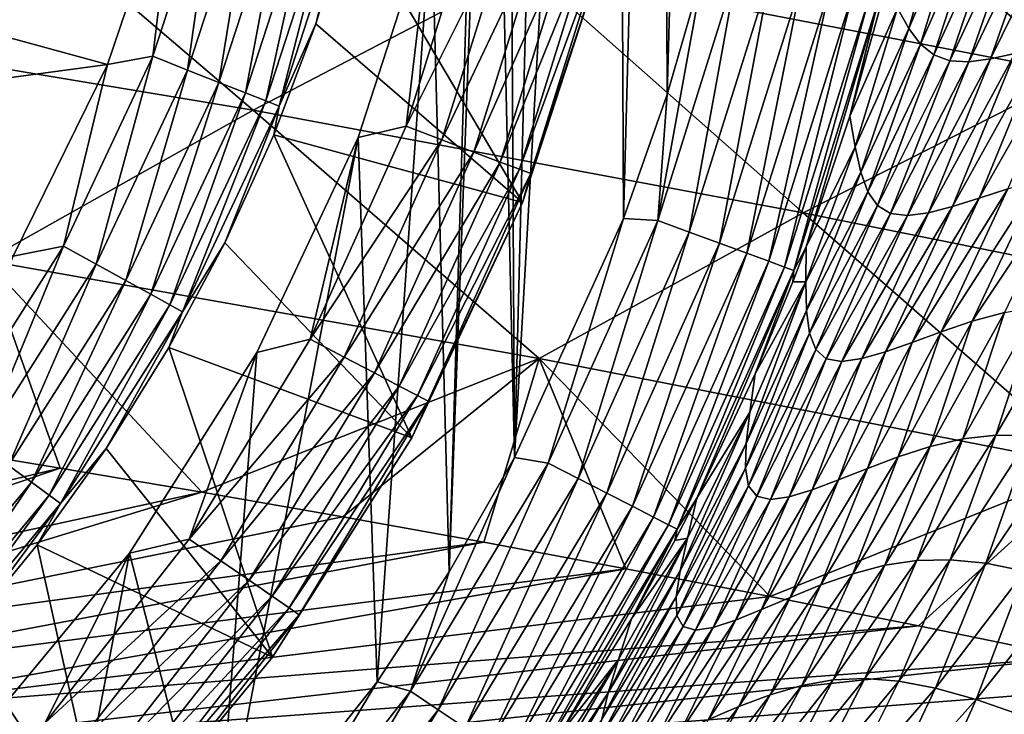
# Model space of a CAD drawing. Header units: metres. Extents: x -92 to 264, y -100 to 50.
# Tile 567 of 721: x 207.87 to 213.32, y 11.45 to 15.3. Entities that reach past the tile are written whole.
import ezdxf

# ---------------------------------------------------------------- set-up
doc = ezdxf.new("R2010")
doc.units = ezdxf.units.M
doc.layers.add('solid_21062050_01', color=7, linetype='CONTINUOUS')

msp = doc.modelspace()

# ---------------------------------------------------------------- linework, layer by layer
at = {"layer": 'solid_21062050_01'}
for points in [[(210.543777, 24.159485), (210.606354, 12.872157), (210.477493, 18.5)], [(210.876465, 23.493196), (210.606354, 12.872157), (210.543777, 24.159485)], [(211.170212, 22.806002), (210.606354, 12.872157), (210.876465, 23.493196)], [(211.170212, 22.806002), (211.211075, 14.195065), (210.606354, 12.872157)], [(211.422836, 22.102753), (211.211075, 14.195065), (211.170212, 22.806002)], [(211.422836, 22.102753), (211.452682, 14.881063), (211.211075, 14.195065)], [(211.632751, 21.388247), (211.452682, 14.881063), (211.422836, 22.102753)], [(211.632751, 21.388247), (211.653748, 15.58381), (211.452682, 14.881063)], [(210.244949, 12.238912), (210.394958, 17.187437), (210.477493, 18.5)], [(210.244949, 12.238912), (210.477493, 18.5), (210.606354, 12.872157)], [(210.244949, 12.238912), (210.148483, 15.89499), (210.394958, 17.187437)], [(212.19841, 16.319326, 155.65538), (210.671097, 15.583271, 159.223282), (213.718018, 14.995689, 160.489563)], [(215.261887, 15.714342, 156.864914), (212.19841, 16.319326, 155.65538), (213.718018, 14.995689, 160.489563)], [(208.965637, 16.198015, -35.976471), (208.60643, 15.092474, -35.976471), (208.735184, 16.169241, -36)], [(208.798599, 15.016385, -35.906437), (208.60643, 15.092474, -35.976471), (208.965637, 16.198015, -35.976471)], [(209.165833, 16.146612, -35.906437), (208.798599, 15.016385, -35.906437), (208.965637, 16.198015, -35.976471)], [(208.735184, 16.169241, -36), (208.355453, 15.047151, -36), (206.367325, 15.591897, -36)], [(208.60643, 15.092474, -35.976471), (208.355453, 15.047151, -36), (208.735184, 16.169241, -36)], [(208.972076, 14.947702, -35.793232), (208.798599, 15.016385, -35.906437), (209.165833, 16.146612, -35.906437)], [(209.346558, 16.100212, -35.793232), (208.972076, 14.947702, -35.793232), (209.165833, 16.146612, -35.906437)], [(207.610443, 16.119503, 157.937439), (206.104294, 15.304032, 161.42012), (209.161499, 14.794347, 162.735077)], [(210.671097, 15.583271, 159.223282), (207.610443, 16.119503, 157.937439), (209.161499, 14.794347, 162.735077)], [(209.118591, 14.889694, -35.64225), (208.972076, 14.947702, -35.793232), (209.346558, 16.100212, -35.793232)], [(209.499176, 16.061026, -35.64225), (209.118591, 14.889694, -35.64225), (209.346558, 16.100212, -35.793232)], [(209.231155, 14.845125, -35.460682), (209.118591, 14.889694, -35.64225), (209.499176, 16.061026, -35.64225)], [(209.61644, 16.030916, -35.460682), (209.231155, 14.845125, -35.460682), (209.499176, 16.061026, -35.64225)], [(209.304428, 14.816117, -35.257172), (209.231155, 14.845125, -35.460682), (209.61644, 16.030916, -35.460682)], [(209.692764, 16.01132, -35.257172), (209.304428, 14.816117, -35.257172), (209.61644, 16.030916, -35.460682)], [(212.788651, 15.246524, 15.148671), (212.726746, 15.358922, 8.227093), (213.018875, 16.068888, 15.153789)], [(212.788651, 15.246524, 15.148671), (213.018875, 16.068888, 15.153789), (213.113129, 16.010935, 21.777294)], [(209.692764, 16.01132, -35.257172), (209.507111, 15.27277, -35.04163), (209.304428, 14.816117, -35.257172)], [(209.692764, 16.01132, -35.257172), (209.69783, 15.901474, -35.04163), (209.507111, 15.27277, -35.04163)], [(212.853973, 15.160049, 21.766205), (212.788651, 15.246524, 15.148671), (213.113129, 16.010935, 21.777294)], [(212.853973, 15.160049, 21.766205), (213.113129, 16.010935, 21.777294), (213.21048, 15.972791, 28.094143)], [(212.927994, 15.100047, 28.077518), (212.853973, 15.160049, 21.766205), (213.21048, 15.972791, 28.094143)], [(212.927994, 15.100047, 28.077518), (213.21048, 15.972791, 28.094143), (213.315399, 15.955196, 34.087803)], [(213.120209, 15.062258, 39.738544), (213.431046, 15.957273, 39.754917), (213.557388, 15.974301, 45.1236)], [(213.240524, 15.078051, 45.112545), (213.120209, 15.062258, 39.738544), (213.557388, 15.974301, 45.1236)], [(213.240524, 15.078051, 45.112545), (213.557388, 15.974301, 45.1236), (213.693985, 16.001017, 50.226463)], [(213.375, 15.108819, 50.221142), (213.240524, 15.078051, 45.112545), (213.693985, 16.001017, 50.226463)], [(210.006989, 14.704853, -0.030477), (210.391479, 15.938732, -0.030477), (210.148483, 15.89499)], [(210.597839, 15.887866, -0.110815), (210.391479, 15.938732, -0.030477), (210.006989, 14.704853, -0.030477)], [(213.015686, 15.067722, 34.068932), (212.927994, 15.100047, 28.077518), (213.315399, 15.955196, 34.087803)], [(213.015686, 15.067722, 34.068932), (213.315399, 15.955196, 34.087803), (213.431046, 15.957273, 39.754917)], [(213.120209, 15.062258, 39.738544), (213.015686, 15.067722, 34.068932), (213.431046, 15.957273, 39.754917)], [(210.652069, 14.282545, -1.041631), (209.507111, 15.27277, -35.04163), (209.69783, 15.901474, -35.04163)], [(211.096664, 15.65086, -1.041631), (210.652069, 14.282545, -1.041631), (209.69783, 15.901474, -35.04163)], [(210.006989, 14.704853, -0.030477), (210.148483, 15.89499), (209.741959, 14.643563)], [(209.846939, 11.629443), (209.741959, 14.643563), (210.148483, 15.89499)], [(209.846939, 11.629443), (210.148483, 15.89499), (210.244949, 12.238912)], [(210.597839, 15.887866, -0.110815), (210.006989, 14.704853, -0.030477), (210.205719, 14.629483, -0.110815)], [(210.597839, 15.887866, -0.110815), (210.205719, 14.629483, -0.110815), (210.781281, 15.842654, -0.237061)], [(210.205719, 14.629483, -0.110815), (210.382355, 14.56249, -0.237061), (210.781281, 15.842654, -0.237061)], [(210.781281, 15.842654, -0.237061), (210.382355, 14.56249, -0.237061), (210.932297, 15.805429, -0.402698)], [(210.382355, 14.56249, -0.237061), (210.527802, 14.507333, -0.402698), (210.932297, 15.805429, -0.402698)], [(210.932297, 15.805429, -0.402698), (210.527802, 14.507333, -0.402698), (211.043121, 15.778114, -0.599173)], [(210.527802, 14.507333, -0.402698), (210.634521, 14.466859, -0.599173), (211.043121, 15.778114, -0.599173)], [(211.043121, 15.778114, -0.599173), (210.634521, 14.466859, -0.599173), (211.108017, 15.762119, -0.816342)], [(210.634521, 14.466859, -0.599173), (210.697006, 14.443158, -0.816342), (211.108017, 15.762119, -0.816342)], [(211.108017, 15.762119, -0.816342), (210.697006, 14.443158, -0.816342), (211.096664, 15.65086, -1.041631)], [(210.697006, 14.443158, -0.816342), (210.652069, 14.282545, -1.041631), (211.096664, 15.65086, -1.041631)], [(208.355453, 15.047151, -36), (205.888702, 14.715454, -36), (206.367325, 15.591897, -36)], [(210.671097, 15.583271, 159.223282), (209.161499, 14.794347, 162.735077), (212.204803, 14.22654, 164.027771)], [(213.718018, 14.995689, 160.489563), (210.671097, 15.583271, 159.223282), (212.204803, 14.22654, 164.027771)], [(211.399841, 14.183939, 0.016375), (211.84108, 15.589644, 0.016375), (211.574081, 14.119824, 0.069336)], [(211.653748, 15.58381), (211.84108, 15.589644, 0.016375), (211.399841, 14.183939, 0.016375)], [(211.452682, 14.881063), (211.653748, 15.58381), (211.399841, 14.183939, 0.016375)], [(211.84108, 15.589644, 0.016375), (212.021744, 15.546876, 0.069336), (211.574081, 14.119824, 0.069336)], [(211.574081, 14.119824, 0.069336), (212.021744, 15.546876, 0.069336), (211.741852, 14.058127, 0.161324)], [(212.021744, 15.546876, 0.069336), (212.195709, 15.505737, 0.161324), (211.741852, 14.058127, 0.161324)], [(211.741852, 14.058127, 0.161324), (212.195709, 15.505737, 0.161324), (211.891785, 14.002872, 0.29021)], [(212.195709, 15.505737, 0.161324), (212.351181, 15.468842, 0.29021), (211.891785, 14.002872, 0.29021)], [(211.891785, 14.002872, 0.29021), (212.351181, 15.468842, 0.29021), (212.013809, 13.9577, 0.449018)], [(212.351181, 15.468842, 0.29021), (212.477737, 15.438595, 0.449018), (212.013809, 13.9577, 0.449018)], [(212.013809, 13.9577, 0.449018), (212.477737, 15.438595, 0.449018), (212.101334, 13.925229, 0.627105)], [(212.477737, 15.438595, 0.449018), (212.568512, 15.416824, 0.627105), (212.101334, 13.925229, 0.627105)], [(212.101334, 13.925229, 0.627105), (212.568512, 15.416824, 0.627105), (212.152359, 13.906413, 0.812403)], [(212.568512, 15.416824, 0.627105), (212.621414, 15.404255, 0.812403), (212.152359, 13.906413, 0.812403)], [(212.152359, 13.906413, 0.812403), (212.621414, 15.404255, 0.812403), (212.220718, 14.038717, 0.990441)], [(212.621414, 15.404255, 0.812403), (212.462234, 14.760262, 0.988789), (212.220718, 14.038717, 0.990441)], [(212.621414, 15.404255, 0.812403), (212.625702, 15.348764, 0.986917), (212.462234, 14.760262, 0.988789)], [(212.462234, 14.760262, 0.988789), (212.625702, 15.348764, 0.986917), (212.726746, 15.358922, 8.227093)], [(212.491867, 14.591125, 8.225755), (212.462234, 14.760262, 0.988789), (212.726746, 15.358922, 8.227093)], [(212.491867, 14.591125, 8.225755), (212.726746, 15.358922, 8.227093), (212.788651, 15.246524, 15.148671)], [(209.161499, 14.794347, 162.735077), (206.104294, 15.304032, 161.42012), (207.681686, 13.96294, 166.156967)], [(210.652069, 14.282545, -1.041631), (209.275681, 14.657885, -35.04163), (209.507111, 15.27277, -35.04163)], [(209.304428, 14.816117, -35.257172), (209.507111, 15.27277, -35.04163), (209.275681, 14.657885, -35.04163)], [(212.523087, 14.451516, 15.142877), (212.491867, 14.591125, 8.225755), (212.788651, 15.246524, 15.148671)], [(212.523087, 14.451516, 15.142877), (212.788651, 15.246524, 15.148671), (212.853973, 15.160049, 21.766205)], [(212.562378, 14.342792, 21.754702), (212.523087, 14.451516, 15.142877), (212.853973, 15.160049, 21.766205)], [(212.562378, 14.342792, 21.754702), (212.853973, 15.160049, 21.766205), (212.927994, 15.100047, 28.077518)], [(213.029785, 14.261078, 50.216431), (213.375, 15.108819, 50.221142), (213.522003, 15.148277, 55.094471)], [(213.177277, 14.307527, 55.093609), (213.029785, 14.261078, 50.216431), (213.522003, 15.148277, 55.094471)], [(213.177277, 14.307527, 55.093609), (213.522003, 15.148277, 55.094471), (213.680176, 15.190079, 59.756496)], [(213.337189, 14.358849, 59.755596), (213.177277, 14.307527, 55.093609), (213.680176, 15.190079, 59.756496)], [(208.60643, 15.092474, -35.976471), (208.111496, 14.040671, -35.976471), (208.355453, 15.047151, -36)], [(208.292618, 13.941097, -35.906437), (208.111496, 14.040671, -35.976471), (208.60643, 15.092474, -35.976471)], [(208.798599, 15.016385, -35.906437), (208.292618, 13.941097, -35.906437), (208.60643, 15.092474, -35.976471)], [(212.615433, 14.265881, 28.060671), (212.562378, 14.342792, 21.754702), (212.927994, 15.100047, 28.077518)], [(212.615433, 14.265881, 28.060671), (212.927994, 15.100047, 28.077518), (213.015686, 15.067722, 34.068932)], [(212.897202, 14.226654, 45.101913), (213.240524, 15.078051, 45.112545), (213.375, 15.108819, 50.221142)], [(213.029785, 14.261078, 50.216431), (212.897202, 14.226654, 45.101913), (213.375, 15.108819, 50.221142)], [(208.355453, 15.047151, -36), (207.833191, 13.985897, -36), (205.888702, 14.715454, -36)], [(208.111496, 14.040671, -35.976471), (207.833191, 13.985897, -36), (208.355453, 15.047151, -36)], [(212.687668, 14.222338, 34.05003), (212.615433, 14.265881, 28.060671), (213.015686, 15.067722, 34.068932)], [(212.687668, 14.222338, 34.05003), (213.015686, 15.067722, 34.068932), (213.120209, 15.062258, 39.738544)], [(212.782257, 14.21137, 39.722366), (212.687668, 14.222338, 34.05003), (213.120209, 15.062258, 39.738544)], [(212.782257, 14.21137, 39.722366), (213.120209, 15.062258, 39.738544), (213.240524, 15.078051, 45.112545)], [(212.897202, 14.226654, 45.101913), (212.782257, 14.21137, 39.722366), (213.240524, 15.078051, 45.112545)], [(208.456116, 13.851213, -35.793232), (208.292618, 13.941097, -35.906437), (208.798599, 15.016385, -35.906437)], [(208.972076, 14.947702, -35.793232), (208.456116, 13.851213, -35.793232), (208.798599, 15.016385, -35.906437)], [(213.718018, 14.995689, 160.489563), (212.204803, 14.22654, 164.027771), (215.261551, 13.61033, 165.240021)], [(208.594193, 13.7753, -35.64225), (208.456116, 13.851213, -35.793232), (208.972076, 14.947702, -35.793232)], [(209.118591, 14.889694, -35.64225), (208.594193, 13.7753, -35.64225), (208.972076, 14.947702, -35.793232)], [(208.700287, 13.716973, -35.460682), (208.594193, 13.7753, -35.64225), (209.118591, 14.889694, -35.64225)], [(209.231155, 14.845125, -35.460682), (208.700287, 13.716973, -35.460682), (209.118591, 14.889694, -35.64225)], [(211.211075, 14.195065), (211.452682, 14.881063), (211.399841, 14.183939, 0.016375)], [(208.769348, 13.679011, -35.257172), (208.700287, 13.716973, -35.460682), (209.231155, 14.845125, -35.460682)], [(209.304428, 14.816117, -35.257172), (208.769348, 13.679011, -35.257172), (209.231155, 14.845125, -35.460682)], [(209.161499, 14.794347, 162.735077), (207.681686, 13.96294, 166.156967), (210.743164, 13.419497, 167.423981)], [(209.304428, 14.816117, -35.257172), (209.004547, 14.059452, -35.04163), (208.769348, 13.679011, -35.257172)], [(209.304428, 14.816117, -35.257172), (209.275681, 14.657885, -35.04163), (209.004547, 14.059452, -35.04163)], [(212.204803, 14.22654, 164.027771), (209.161499, 14.794347, 162.735077), (210.743164, 13.419497, 167.423981)], [(212.220718, 14.038717, 0.990441), (212.462234, 14.760262, 0.988789), (212.491867, 14.591125, 8.225755)], [(210.03949, 12.980742, -1.041631), (209.004547, 14.059452, -35.04163), (209.275681, 14.657885, -35.04163)], [(210.652069, 14.282545, -1.041631), (210.03949, 12.980742, -1.041631), (209.275681, 14.657885, -35.04163)], [(209.476563, 13.526316, -0.030477), (210.006989, 14.704853, -0.030477), (209.741959, 14.643563)], [(210.205719, 14.629483, -0.110815), (210.006989, 14.704853, -0.030477), (209.476563, 13.526316, -0.030477)], [(208.951569, 10.495587), (209.181717, 13.452825), (209.741959, 14.643563)], [(208.951569, 10.495587), (209.741959, 14.643563), (209.846939, 11.629443)], [(209.476563, 13.526316, -0.030477), (209.741959, 14.643563), (209.181717, 13.452825)], [(210.205719, 14.629483, -0.110815), (209.476563, 13.526316, -0.030477), (209.664764, 13.42754, -0.110815)], [(210.205719, 14.629483, -0.110815), (209.664764, 13.42754, -0.110815), (210.382355, 14.56249, -0.237061)], [(209.664764, 13.42754, -0.110815), (209.832047, 13.339744, -0.237061), (210.382355, 14.56249, -0.237061)], [(210.382355, 14.56249, -0.237061), (209.832047, 13.339744, -0.237061), (210.527802, 14.507333, -0.402698)], [(212.21907, 13.844849, 8.224429), (212.491867, 14.591125, 8.225755), (212.523087, 14.451516, 15.142877)], [(212.21907, 13.844849, 8.224429), (212.220718, 14.038717, 0.990441), (212.491867, 14.591125, 8.225755)], [(209.832047, 13.339744, -0.237061), (209.969772, 13.267458, -0.402698), (210.527802, 14.507333, -0.402698)], [(210.527802, 14.507333, -0.402698), (209.969772, 13.267458, -0.402698), (210.634521, 14.466859, -0.599173)], [(209.969772, 13.267458, -0.402698), (210.070847, 13.214416, -0.599173), (210.634521, 14.466859, -0.599173)], [(210.634521, 14.466859, -0.599173), (210.070847, 13.214416, -0.599173), (210.697006, 14.443158, -0.816342)], [(210.070847, 13.214416, -0.599173), (210.13002, 13.183355, -0.816342), (210.697006, 14.443158, -0.816342)], [(210.697006, 14.443158, -0.816342), (210.13002, 13.183355, -0.816342), (210.652069, 14.282545, -1.041631)], [(212.223007, 13.684838, 15.137389), (212.21907, 13.844849, 8.224429), (212.523087, 14.451516, 15.142877)], [(212.223007, 13.684838, 15.137389), (212.523087, 14.451516, 15.142877), (212.562378, 14.342792, 21.754702)], [(213.139633, 13.625934, 64.210388), (213.507538, 14.40782, 64.214874), (213.686325, 14.44721, 68.482948)], [(213.318771, 13.674903, 68.468513), (213.139633, 13.625934, 64.210388), (213.686325, 14.44721, 68.482948)], [(212.967941, 13.568083, 59.755829), (213.337189, 14.358849, 59.755596), (213.507538, 14.40782, 64.214874)], [(213.139633, 13.625934, 64.210388), (212.967941, 13.568083, 59.755829), (213.507538, 14.40782, 64.214874)], [(212.239197, 13.559571, 21.743708), (212.223007, 13.684838, 15.137389), (212.562378, 14.342792, 21.754702)], [(212.239197, 13.559571, 21.743708), (212.562378, 14.342792, 21.754702), (212.615433, 14.265881, 28.060671)], [(212.806702, 13.509165, 55.09391), (213.177277, 14.307527, 55.093609), (213.337189, 14.358849, 59.755596)], [(212.967941, 13.568083, 59.755829), (212.806702, 13.509165, 55.09391), (213.337189, 14.358849, 59.755596)], [(210.13002, 13.183355, -0.816342), (210.03949, 12.980742, -1.041631), (210.652069, 14.282545, -1.041631)], [(212.658936, 13.456992, 50.212841), (213.029785, 14.261078, 50.216431), (213.177277, 14.307527, 55.093609)], [(212.806702, 13.509165, 55.09391), (212.658936, 13.456992, 50.212841), (213.177277, 14.307527, 55.093609)], [(212.204803, 14.22654, 164.027771), (210.743164, 13.419497, 167.423981), (213.811996, 12.819479, 168.622147)], [(215.261551, 13.61033, 165.240021), (212.204803, 14.22654, 164.027771), (213.811996, 12.819479, 168.622147)], [(212.273682, 13.470243, 28.044466), (212.239197, 13.559571, 21.743708), (212.615433, 14.265881, 28.060671)], [(212.273682, 13.470243, 28.044466), (212.615433, 14.265881, 28.060671), (212.687668, 14.222338, 34.05003)], [(212.33223, 13.418644, 34.031891), (212.273682, 13.470243, 28.044466), (212.687668, 14.222338, 34.05003)], [(212.33223, 13.418644, 34.031891), (212.687668, 14.222338, 34.05003), (212.782257, 14.21137, 39.722366)], [(212.417999, 13.403973, 39.707081), (212.782257, 14.21137, 39.722366), (212.897202, 14.226654, 45.101913)], [(212.528137, 13.419342, 45.092304), (212.417999, 13.403973, 39.707081), (212.897202, 14.226654, 45.101913)], [(212.528137, 13.419342, 45.092304), (212.897202, 14.226654, 45.101913), (213.029785, 14.261078, 50.216431)], [(212.658936, 13.456992, 50.212841), (212.528137, 13.419342, 45.092304), (213.029785, 14.261078, 50.216431)], [(210.606354, 12.872157), (211.211075, 14.195065), (210.793686, 12.840904, 0.016375)], [(211.211075, 14.195065), (211.399841, 14.183939, 0.016375), (210.793686, 12.840904, 0.016375)], [(210.793686, 12.840904, 0.016375), (211.399841, 14.183939, 0.016375), (210.958893, 12.756235, 0.069336)], [(211.399841, 14.183939, 0.016375), (211.574081, 14.119824, 0.069336), (210.958893, 12.756235, 0.069336)], [(212.417999, 13.403973, 39.707081), (212.33223, 13.418644, 34.031891), (212.782257, 14.21137, 39.722366)], [(210.958893, 12.756235, 0.069336), (211.574081, 14.119824, 0.069336), (211.117996, 12.674741, 0.161324)], [(211.574081, 14.119824, 0.069336), (211.741852, 14.058127, 0.161324), (211.117996, 12.674741, 0.161324)], [(210.03949, 12.980742, -1.041631), (208.694839, 13.480034, -35.04163), (209.004547, 14.059452, -35.04163)], [(208.769348, 13.679011, -35.257172), (209.004547, 14.059452, -35.04163), (208.694839, 13.480034, -35.04163)], [(211.117996, 12.674741, 0.161324), (211.741852, 14.058127, 0.161324), (211.260162, 12.601804, 0.29021)], [(211.741852, 14.058127, 0.161324), (211.891785, 14.002872, 0.29021), (211.260162, 12.601804, 0.29021)], [(208.111496, 14.040671, -35.976471), (207.488632, 13.059196, -35.976471), (207.833191, 13.985897, -36)], [(207.655838, 12.937705, -35.906437), (207.488632, 13.059196, -35.976471), (208.111496, 14.040671, -35.976471)], [(208.292618, 13.941097, -35.906437), (207.655838, 12.937705, -35.906437), (208.111496, 14.040671, -35.976471)], [(211.260162, 12.601804, 0.29021), (211.891785, 14.002872, 0.29021), (211.375839, 12.542263, 0.449018)], [(211.891785, 14.002872, 0.29021), (212.013809, 13.9577, 0.449018), (211.375839, 12.542263, 0.449018)], [(212.147202, 13.843417, 0.990784), (212.220718, 14.038717, 0.990441), (212.21907, 13.844849, 8.224429)], [(212.152359, 13.906413, 0.812403), (212.220718, 14.038717, 0.990441), (212.147202, 13.843417, 0.990784)], [(207.681686, 13.96294, 166.156967), (207.30011, 12.943701, 169.816513), (208.093521, 12.813514, 170.115112)], [(207.681686, 13.96294, 166.156967), (208.093521, 12.813514, 170.115112), (208.877869, 12.680354, 170.408691)], [(210.743164, 13.419497, 167.423981), (207.681686, 13.96294, 166.156967), (208.877869, 12.680354, 170.408691)], [(211.375839, 12.542263, 0.449018), (212.013809, 13.9577, 0.449018), (211.458817, 12.499489, 0.627105)], [(212.013809, 13.9577, 0.449018), (212.101334, 13.925229, 0.627105), (211.458817, 12.499489, 0.627105)], [(207.806778, 12.828038, -35.793232), (207.655838, 12.937705, -35.906437), (208.292618, 13.941097, -35.906437)], [(208.456116, 13.851213, -35.793232), (207.806778, 12.828038, -35.793232), (208.292618, 13.941097, -35.906437)], [(211.458817, 12.499489, 0.627105), (212.101334, 13.925229, 0.627105), (211.507187, 12.474659, 0.812403)], [(212.101334, 13.925229, 0.627105), (212.152359, 13.906413, 0.812403), (211.507187, 12.474659, 0.812403)], [(211.507187, 12.474659, 0.812403), (212.152359, 13.906413, 0.812403), (211.615417, 12.646151, 0.992056)], [(212.152359, 13.906413, 0.812403), (211.938461, 13.334235, 0.991482), (211.615417, 12.646151, 0.992056)], [(212.152359, 13.906413, 0.812403), (212.147202, 13.843417, 0.990784), (211.938461, 13.334235, 0.991482)], [(207.934265, 12.735417, -35.64225), (207.806778, 12.828038, -35.793232), (208.456116, 13.851213, -35.793232)], [(208.594193, 13.7753, -35.64225), (207.934265, 12.735417, -35.64225), (208.456116, 13.851213, -35.793232)], [(211.889435, 12.949986, 15.023321), (212.21907, 13.844849, 8.224429), (212.223007, 13.684838, 15.137389)], [(211.889435, 12.949986, 15.023321), (211.909302, 13.123304, 8.16588), (212.21907, 13.844849, 8.224429)], [(211.909302, 13.123304, 8.16588), (211.938461, 13.334235, 0.991482), (212.21907, 13.844849, 8.224429)], [(211.938461, 13.334235, 0.991482), (212.147202, 13.843417, 0.990784), (212.21907, 13.844849, 8.224429)], [(208.032211, 12.664253, -35.460682), (207.934265, 12.735417, -35.64225), (208.594193, 13.7753, -35.64225)], [(208.700287, 13.716973, -35.460682), (208.032211, 12.664253, -35.460682), (208.594193, 13.7753, -35.64225)], [(208.095963, 12.617936, -35.257172), (208.032211, 12.664253, -35.460682), (208.700287, 13.716973, -35.460682)], [(208.769348, 13.679011, -35.257172), (208.095963, 12.617936, -35.257172), (208.700287, 13.716973, -35.460682)], [(208.769348, 13.679011, -35.257172), (208.3479, 12.922112, -35.04163), (208.095963, 12.617936, -35.257172)], [(208.769348, 13.679011, -35.257172), (208.694839, 13.480034, -35.04163), (208.3479, 12.922112, -35.04163)], [(211.885147, 12.813652, 21.577463), (212.223007, 13.684838, 15.137389), (212.239197, 13.559571, 21.743708)], [(211.885147, 12.813652, 21.577463), (211.889435, 12.949986, 15.023321), (212.223007, 13.684838, 15.137389)], [(212.906799, 12.933108, 68.054283), (213.139633, 13.625934, 64.210388), (213.318771, 13.674903, 68.468513)], [(213.086838, 12.974414, 72.097115), (212.906799, 12.933108, 68.054283), (213.318771, 13.674903, 68.468513)], [(213.086838, 12.974414, 72.097115), (213.318771, 13.674903, 68.468513), (213.502441, 13.707249, 72.540985)], [(213.269653, 12.994636, 75.956642), (213.086838, 12.974414, 72.097115), (213.502441, 13.707249, 72.540985)], [(213.269653, 12.994636, 75.956642), (213.502441, 13.707249, 72.540985), (213.691818, 13.718097, 76.432449)], [(213.461227, 12.99242, 79.631805), (213.269653, 12.994636, 75.956642), (213.691818, 13.718097, 76.432449)], [(212.729721, 12.876266, 63.822186), (212.967941, 13.568083, 59.755829), (213.139633, 13.625934, 64.210388)], [(212.906799, 12.933108, 68.054283), (212.729721, 12.876266, 63.822186), (213.139633, 13.625934, 64.210388)], [(212.559372, 12.811882, 59.390751), (212.806702, 13.509165, 55.09391), (212.967941, 13.568083, 59.755829)], [(212.729721, 12.876266, 63.822186), (212.559372, 12.811882, 59.390751), (212.967941, 13.568083, 59.755829)], [(208.807953, 12.420305, -0.030477), (209.476563, 13.526316, -0.030477), (209.181717, 13.452825)], [(209.664764, 13.42754, -0.110815), (209.476563, 13.526316, -0.030477), (208.807953, 12.420305, -0.030477)], [(211.902603, 12.715605, 27.831249), (211.885147, 12.813652, 21.577463), (212.239197, 13.559571, 21.743708)], [(211.902603, 12.715605, 27.831249), (212.239197, 13.559571, 21.743708), (212.273682, 13.470243, 28.044466)], [(209.268585, 11.76598, -1.041631), (208.3479, 12.922112, -35.04163), (208.694839, 13.480034, -35.04163)], [(210.03949, 12.980742, -1.041631), (209.268585, 11.76598, -1.041631), (208.694839, 13.480034, -35.04163)], [(211.947708, 12.657717, 33.780041), (211.902603, 12.715605, 27.831249), (212.273682, 13.470243, 28.044466)], [(211.947708, 12.657717, 33.780041), (212.273682, 13.470243, 28.044466), (212.33223, 13.418644, 34.031891)], [(212.25415, 12.69258, 49.888416), (212.528137, 13.419342, 45.092304), (212.658936, 13.456992, 50.212841)], [(212.399551, 12.747978, 54.749855), (212.25415, 12.69258, 49.888416), (212.658936, 13.456992, 50.212841)], [(212.399551, 12.747978, 54.749855), (212.658936, 13.456992, 50.212841), (212.806702, 13.509165, 55.09391)], [(212.559372, 12.811882, 59.390751), (212.399551, 12.747978, 54.749855), (212.806702, 13.509165, 55.09391)], [(208.807953, 12.420305, -0.030477), (209.181717, 13.452825), (208.476715, 12.341821)], [(208.951569, 10.495587), (208.476715, 12.341821), (209.181717, 13.452825)], [(209.664764, 13.42754, -0.110815), (208.807953, 12.420305, -0.030477), (208.98288, 12.299565, -0.110815)], [(210.743164, 13.419497, 167.423981), (208.877869, 12.680354, 170.408691), (209.657181, 12.543668, 170.698761)], [(209.664764, 13.42754, -0.110815), (208.98288, 12.299565, -0.110815), (209.832047, 13.339744, -0.237061)], [(210.743164, 13.419497, 167.423981), (209.657181, 12.543668, 170.698761), (210.436813, 12.402558, 170.987289)], [(210.743164, 13.419497, 167.423981), (210.436813, 12.402558, 170.987289), (211.222855, 12.255858, 171.27655)], [(210.743164, 13.419497, 167.423981), (211.222855, 12.255858, 171.27655), (212.022141, 12.10212, 171.568985)], [(213.811996, 12.819479, 168.622147), (210.743164, 13.419497, 167.423981), (212.022141, 12.10212, 171.568985)], [(212.023758, 12.63942, 39.425747), (211.947708, 12.657717, 33.780041), (212.33223, 13.418644, 34.031891)], [(212.023758, 12.63942, 39.425747), (212.33223, 13.418644, 34.031891), (212.417999, 13.403973, 39.707081)], [(212.127396, 12.653717, 44.787788), (212.023758, 12.63942, 39.425747), (212.417999, 13.403973, 39.707081)], [(212.127396, 12.653717, 44.787788), (212.417999, 13.403973, 39.707081), (212.528137, 13.419342, 45.092304)], [(212.25415, 12.69258, 49.888416), (212.127396, 12.653717, 44.787788), (212.528137, 13.419342, 45.092304)], [(208.98288, 12.299565, -0.110815), (209.138367, 12.192245, -0.237061), (209.832047, 13.339744, -0.237061)], [(209.832047, 13.339744, -0.237061), (209.138367, 12.192245, -0.237061), (209.969772, 13.267458, -0.402698)], [(211.615417, 12.646151, 0.992056), (211.938461, 13.334235, 0.991482), (211.909302, 13.123304, 8.16588)], [(209.138367, 12.192245, -0.237061), (209.266373, 12.103886, -0.402698), (209.969772, 13.267458, -0.402698)], [(209.969772, 13.267458, -0.402698), (209.266373, 12.103886, -0.402698), (210.070847, 13.214416, -0.599173)], [(209.266373, 12.103886, -0.402698), (209.360306, 12.039048, -0.599173), (210.070847, 13.214416, -0.599173)], [(210.070847, 13.214416, -0.599173), (209.360306, 12.039048, -0.599173), (210.13002, 13.183355, -0.816342)], [(209.360306, 12.039048, -0.599173), (209.415314, 12.001081, -0.816342), (210.13002, 13.183355, -0.816342)], [(210.13002, 13.183355, -0.816342), (209.415314, 12.001081, -0.816342), (210.03949, 12.980742, -1.041631)], [(211.523392, 12.244091, 14.972971), (211.909302, 13.123304, 8.16588), (211.889435, 12.949986, 15.023321)], [(211.563385, 12.425707, 8.140514), (211.909302, 13.123304, 8.16588), (211.523392, 12.244091, 14.972971)], [(211.615417, 12.646151, 0.992056), (211.909302, 13.123304, 8.16588), (211.563385, 12.425707, 8.140514)], [(209.415314, 12.001081, -0.816342), (209.268585, 11.76598, -1.041631), (210.03949, 12.980742, -1.041631)], [(212.655869, 12.275816, 71.898506), (212.906799, 12.933108, 68.054283), (213.086838, 12.974414, 72.097115)], [(212.655869, 12.275816, 71.898506), (213.086838, 12.974414, 72.097115), (212.833725, 12.302073, 75.733498)], [(212.833725, 12.302073, 75.733498), (213.086838, 12.974414, 72.097115), (213.269653, 12.994636, 75.956642)], [(212.833725, 12.302073, 75.733498), (213.269653, 12.994636, 75.956642), (213.017792, 12.305961, 79.382057)], [(213.017792, 12.305961, 79.382057), (213.269653, 12.994636, 75.956642), (213.461227, 12.99242, 79.631805)], [(213.017792, 12.305961, 79.382057), (213.461227, 12.99242, 79.631805), (213.214462, 12.286475, 82.844452)], [(213.214462, 12.286475, 82.844452), (213.461227, 12.99242, 79.631805), (213.668091, 12.966827, 83.120827)], [(213.214462, 12.286475, 82.844452), (213.668091, 12.966827, 83.120827), (213.430115, 12.242615, 86.120934)], [(208.093521, 12.813514, 170.115112), (207.30011, 12.943701, 169.816513), (205.161697, 12.113647, 172.823975)], [(209.268585, 11.76598, -1.041631), (207.96521, 12.388077, -35.04163), (208.3479, 12.922112, -35.04163)], [(208.095963, 12.617936, -35.257172), (208.3479, 12.922112, -35.04163), (207.96521, 12.388077, -35.04163)], [(211.501907, 12.101111, 21.502634), (211.889435, 12.949986, 15.023321), (211.885147, 12.813652, 21.577463)], [(211.523392, 12.244091, 14.972971), (211.889435, 12.949986, 15.023321), (211.501907, 12.101111, 21.502634)], [(212.478561, 12.22869, 67.87616), (212.729721, 12.876266, 63.822186), (212.906799, 12.933108, 68.054283)], [(212.478561, 12.22869, 67.87616), (212.906799, 12.933108, 68.054283), (212.655869, 12.275816, 71.898506)], [(210.606354, 12.872157), (210.793686, 12.840904, 0.016375), (210.031662, 11.579566, 0.016375)], [(210.244949, 12.238912), (210.606354, 12.872157), (210.031662, 11.579566, 0.016375)], [(212.302856, 12.166573, 63.659927), (212.559372, 12.811882, 59.390751), (212.729721, 12.876266, 63.822186)], [(212.302856, 12.166573, 63.659927), (212.729721, 12.876266, 63.822186), (212.478561, 12.22869, 67.87616)], [(208.093521, 12.813514, 170.115112), (205.161697, 12.113647, 172.823975), (205.612915, 11.966331, 173.233353)], [(208.877869, 12.680354, 170.408691), (208.093521, 12.813514, 170.115112), (205.612915, 11.966331, 173.233353)], [(207.934265, 12.735417, -35.64225), (207.149216, 11.786446, -35.64225), (207.806778, 12.828038, -35.793232)], [(210.031662, 11.579566, 0.016375), (210.793686, 12.840904, 0.016375), (210.185455, 11.475562, 0.069336)], [(210.793686, 12.840904, 0.016375), (210.958893, 12.756235, 0.069336), (210.185455, 11.475562, 0.069336)], [(211.501907, 12.101111, 21.502634), (211.885147, 12.813652, 21.577463), (211.505234, 11.998102, 27.734056)], [(211.505234, 11.998102, 27.734056), (211.885147, 12.813652, 21.577463), (211.902603, 12.715605, 27.831249)], [(213.811996, 12.819479, 168.622147), (212.022141, 12.10212, 171.568985), (212.842682, 11.9395, 171.867432)], [(212.133194, 12.097617, 59.240314), (212.399551, 12.747978, 54.749855), (212.559372, 12.811882, 59.390751)], [(212.133194, 12.097617, 59.240314), (212.559372, 12.811882, 59.390751), (212.302856, 12.166573, 63.659927)], [(213.811996, 12.819479, 168.622147), (212.842682, 11.9395, 171.867432), (213.69371, 11.765693, 172.175079)], [(210.185455, 11.475562, 0.069336), (210.958893, 12.756235, 0.069336), (210.333557, 11.375444, 0.161324)], [(210.958893, 12.756235, 0.069336), (211.117996, 12.674741, 0.161324), (210.333557, 11.375444, 0.161324)], [(211.974121, 12.029998, 54.607815), (212.25415, 12.69258, 49.888416), (212.399551, 12.747978, 54.749855)], [(211.974121, 12.029998, 54.607815), (212.399551, 12.747978, 54.749855), (212.133194, 12.097617, 59.240314)], [(207.237473, 11.703567, -35.460682), (207.149216, 11.786446, -35.64225), (207.934265, 12.735417, -35.64225)], [(208.032211, 12.664253, -35.460682), (207.237473, 11.703567, -35.460682), (207.934265, 12.735417, -35.64225)], [(211.505234, 11.998102, 27.734056), (211.902603, 12.715605, 27.831249), (211.539383, 11.936947, 33.665585)], [(211.539383, 11.936947, 33.665585), (211.902603, 12.715605, 27.831249), (211.947708, 12.657717, 33.780041)], [(208.877869, 12.680354, 170.408691), (205.612915, 11.966331, 173.233353), (206.027603, 11.807219, 173.675476)], [(209.657181, 12.543668, 170.698761), (208.877869, 12.680354, 170.408691), (206.027603, 11.807219, 173.675476)], [(207.294907, 11.649624, -35.257172), (207.237473, 11.703567, -35.460682), (208.032211, 12.664253, -35.460682)], [(208.095963, 12.617936, -35.257172), (207.294907, 11.649624, -35.257172), (208.032211, 12.664253, -35.460682)], [(210.333557, 11.375444, 0.161324), (211.117996, 12.674741, 0.161324), (210.465897, 11.285876, 0.29021)], [(211.117996, 12.674741, 0.161324), (211.260162, 12.601804, 0.29021), (210.465897, 11.285876, 0.29021)], [(211.494293, 12.412234, 0.992169), (211.615417, 12.646151, 0.992056), (211.563385, 12.425707, 8.140514)], [(211.507187, 12.474659, 0.812403), (211.615417, 12.646151, 0.992056), (211.494293, 12.412234, 0.992169)], [(211.539383, 11.936947, 33.665585), (211.947708, 12.657717, 33.780041), (211.607712, 11.917127, 39.300526)], [(211.607712, 11.917127, 39.300526), (211.947708, 12.657717, 33.780041), (212.023758, 12.63942, 39.425747)], [(211.607712, 11.917127, 39.300526), (212.023758, 12.63942, 39.425747), (211.70636, 11.931521, 44.656132)], [(211.70636, 11.931521, 44.656132), (212.023758, 12.63942, 39.425747), (212.127396, 12.653717, 44.787788)], [(211.70636, 11.931521, 44.656132), (212.127396, 12.653717, 44.787788), (211.8302, 11.971891, 49.752026)], [(211.8302, 11.971891, 49.752026), (212.127396, 12.653717, 44.787788), (212.25415, 12.69258, 49.888416)], [(211.8302, 11.971891, 49.752026), (212.25415, 12.69258, 49.888416), (211.974121, 12.029998, 54.607815)], [(208.095963, 12.617936, -35.257172), (207.548416, 11.880213, -35.04163), (207.294907, 11.649624, -35.257172)], [(208.095963, 12.617936, -35.257172), (207.96521, 12.388077, -35.04163), (207.548416, 11.880213, -35.04163)], [(210.465897, 11.285876, 0.29021), (211.260162, 12.601804, 0.29021), (210.573563, 11.21282, 0.449018)], [(211.260162, 12.601804, 0.29021), (211.375839, 12.542263, 0.449018), (210.573563, 11.21282, 0.449018)], [(210.436813, 12.402558, 170.987289), (209.657181, 12.543668, 170.698761), (206.027603, 11.807219, 173.675476)], [(210.573563, 11.21282, 0.449018), (211.375839, 12.542263, 0.449018), (210.650787, 11.160357, 0.627105)], [(211.375839, 12.542263, 0.449018), (211.458817, 12.499489, 0.627105), (210.650787, 11.160357, 0.627105)], [(210.650787, 11.160357, 0.627105), (211.458817, 12.499489, 0.627105), (210.695816, 11.129869, 0.812403)], [(211.458817, 12.499489, 0.627105), (211.507187, 12.474659, 0.812403), (210.695816, 11.129869, 0.812403)], [(210.695816, 11.129869, 0.812403), (211.507187, 12.474659, 0.812403), (210.85434, 11.333424, 0.99221)], [(211.507187, 12.474659, 0.812403), (211.25351, 11.978312, 0.992267), (210.85434, 11.333424, 0.99221)], [(211.125931, 11.56953, 14.910143), (211.563385, 12.425707, 8.140514), (211.523392, 12.244091, 14.972971)], [(211.125931, 11.56953, 14.910143), (211.182602, 11.75444, 8.108396), (211.563385, 12.425707, 8.140514)], [(211.182602, 11.75444, 8.108396), (211.25351, 11.978312, 0.992267), (211.563385, 12.425707, 8.140514)], [(211.507187, 12.474659, 0.812403), (211.494293, 12.412234, 0.992169), (211.25351, 11.978312, 0.992267)], [(211.25351, 11.978312, 0.992267), (211.494293, 12.412234, 0.992169), (211.563385, 12.425707, 8.140514)], [(210.436813, 12.402558, 170.987289), (206.027603, 11.807219, 173.675476), (206.403076, 11.637344, 174.147507)], [(211.222855, 12.255858, 171.27655), (210.436813, 12.402558, 170.987289), (206.403076, 11.637344, 174.147507)], [(208.351501, 10.657418, -1.041631), (207.548416, 11.880213, -35.04163), (207.96521, 12.388077, -35.04163)], [(209.268585, 11.76598, -1.041631), (208.351501, 10.657418, -1.041631), (207.96521, 12.388077, -35.04163)], [(208.01091, 11.402951, -0.030477), (208.807953, 12.420305, -0.030477), (208.476715, 12.341821)], [(208.98288, 12.299565, -0.110815), (208.807953, 12.420305, -0.030477), (208.01091, 11.402951, -0.030477)], [(208.01091, 11.402951, -0.030477), (208.476715, 12.341821), (207.638062, 11.327984)], [(207.932281, 9.483607), (207.638062, 11.327984), (208.476715, 12.341821)], [(207.932281, 9.483607), (208.476715, 12.341821), (208.951569, 10.495587)], [(208.98288, 12.299565, -0.110815), (208.01091, 11.402951, -0.030477), (208.169998, 11.262007, -0.110815)], [(208.98288, 12.299565, -0.110815), (208.169998, 11.262007, -0.110815), (209.138367, 12.192245, -0.237061)], [(212.196503, 11.610052, 71.653717), (212.478561, 12.22869, 67.87616), (212.655869, 12.275816, 71.898506)], [(212.369308, 11.640799, 75.463722), (212.196503, 11.610052, 71.653717), (212.655869, 12.275816, 71.898506)], [(212.369308, 11.640799, 75.463722), (212.655869, 12.275816, 71.898506), (212.833725, 12.302073, 75.733498)], [(212.545975, 11.649427, 79.085487), (212.369308, 11.640799, 75.463722), (212.833725, 12.302073, 75.733498)], [(212.545975, 11.649427, 79.085487), (212.833725, 12.302073, 75.733498), (213.017792, 12.305961, 79.382057)], [(212.732666, 11.634889, 82.52124), (212.545975, 11.649427, 79.085487), (213.017792, 12.305961, 79.382057)], [(212.732666, 11.634889, 82.52124), (213.017792, 12.305961, 79.382057), (213.214462, 12.286475, 82.844452)], [(212.935547, 11.596135, 85.773216), (212.732666, 11.634889, 82.52124), (213.214462, 12.286475, 82.844452)], [(212.935547, 11.596135, 85.773216), (213.214462, 12.286475, 82.844452), (213.430115, 12.242615, 86.120934)], [(211.222855, 12.255858, 171.27655), (206.403076, 11.637344, 174.147507), (206.736923, 11.457815, 174.646347)], [(212.022141, 12.10212, 171.568985), (211.222855, 12.255858, 171.27655), (206.736923, 11.457815, 174.646347)], [(209.846939, 11.629443), (210.244949, 12.238912), (210.031662, 11.579566, 0.016375)], [(211.090149, 11.424021, 21.410114), (211.523392, 12.244091, 14.972971), (211.501907, 12.101111, 21.502634)], [(211.090149, 11.424021, 21.410114), (211.125931, 11.56953, 14.910143), (211.523392, 12.244091, 14.972971)], [(212.022324, 11.558845, 67.652672), (212.302856, 12.166573, 63.659927), (212.478561, 12.22869, 67.87616)], [(212.196503, 11.610052, 71.653717), (212.022324, 11.558845, 67.652672), (212.478561, 12.22869, 67.87616)], [(213.160919, 11.532313, 88.844566), (212.935547, 11.596135, 85.773216), (213.430115, 12.242615, 86.120934)], [(213.160919, 11.532313, 88.844566), (213.430115, 12.242615, 86.120934), (213.671371, 12.173636, 89.213181)], [(208.169998, 11.262007, -0.110815), (208.311417, 11.136728, -0.237061), (209.138367, 12.192245, -0.237061)], [(209.138367, 12.192245, -0.237061), (208.311417, 11.136728, -0.237061), (209.266373, 12.103886, -0.402698)], [(211.848679, 11.493319, 63.453575), (212.133194, 12.097617, 59.240314), (212.302856, 12.166573, 63.659927)], [(212.022324, 11.558845, 67.652672), (211.848679, 11.493319, 63.453575), (212.302856, 12.166573, 63.659927)], [(213.415649, 11.443327, 91.742035), (213.160919, 11.532313, 88.844566), (213.671371, 12.173636, 89.213181)], [(212.842682, 11.9395, 171.867432), (212.022141, 12.10212, 171.568985), (206.736923, 11.457815, 174.646347)], [(208.311417, 11.136728, -0.237061), (208.427841, 11.033583, -0.402698), (209.266373, 12.103886, -0.402698)], [(209.266373, 12.103886, -0.402698), (208.427841, 11.033583, -0.402698), (209.360306, 12.039048, -0.599173)], [(211.081528, 11.319187, 27.614401), (211.501907, 12.101111, 21.502634), (211.505234, 11.998102, 27.734056)], [(211.081528, 11.319187, 27.614401), (211.090149, 11.424021, 21.410114), (211.501907, 12.101111, 21.502634)], [(211.680618, 11.421614, 59.04752), (211.974121, 12.029998, 54.607815), (212.133194, 12.097617, 59.240314)], [(211.848679, 11.493319, 63.453575), (211.680618, 11.421614, 59.04752), (212.133194, 12.097617, 59.240314)], [(208.427841, 11.033583, -0.402698), (208.513275, 10.957895, -0.599173), (209.360306, 12.039048, -0.599173)], [(209.360306, 12.039048, -0.599173), (208.513275, 10.957895, -0.599173), (209.415314, 12.001081, -0.816342)], [(208.513275, 10.957895, -0.599173), (208.563309, 10.913574, -0.816342), (209.415314, 12.001081, -0.816342)], [(209.415314, 12.001081, -0.816342), (208.563309, 10.913574, -0.816342), (209.268585, 11.76598, -1.041631)], [(211.106125, 11.256826, 33.524265), (211.081528, 11.319187, 27.614401), (211.505234, 11.998102, 27.734056)], [(211.106125, 11.256826, 33.524265), (211.505234, 11.998102, 27.734056), (211.539383, 11.936947, 33.665585)], [(211.523178, 11.351878, 54.425602), (211.8302, 11.971891, 49.752026), (211.974121, 12.029998, 54.607815)], [(211.680618, 11.421614, 59.04752), (211.523178, 11.351878, 54.425602), (211.974121, 12.029998, 54.607815)], [(212.842682, 11.9395, 171.867432), (206.736923, 11.457815, 174.646347), (207.026978, 11.269797, 175.168762)], [(213.69371, 11.765693, 172.175079), (212.842682, 11.9395, 171.867432), (207.026978, 11.269797, 175.168762)], [(210.85434, 11.333424, 0.99221), (211.25351, 11.978312, 0.992267), (211.182602, 11.75444, 8.108396)], [(211.167374, 11.236472, 39.144436), (211.106125, 11.256826, 33.524265), (211.539383, 11.936947, 33.665585)], [(211.167374, 11.236472, 39.144436), (211.539383, 11.936947, 33.665585), (211.607712, 11.917127, 39.300526)], [(211.261032, 11.251047, 44.490044), (211.607712, 11.917127, 39.300526), (211.70636, 11.931521, 44.656132)], [(211.3815, 11.292274, 49.578094), (211.261032, 11.251047, 44.490044), (211.70636, 11.931521, 44.656132)], [(211.3815, 11.292274, 49.578094), (211.70636, 11.931521, 44.656132), (211.8302, 11.971891, 49.752026)], [(211.523178, 11.351878, 54.425602), (211.3815, 11.292274, 49.578094), (211.8302, 11.971891, 49.752026)], [(208.351501, 10.657418, -1.041631), (207.099304, 11.400696, -35.04163), (207.548416, 11.880213, -35.04163)], [(211.261032, 11.251047, 44.490044), (211.167374, 11.236472, 39.144436), (211.607712, 11.917127, 39.300526)], [(213.69371, 11.765693, 172.175079), (207.026978, 11.269797, 175.168762), (207.271362, 11.074513, 175.711365)], [(213.69371, 11.765693, 172.175079), (207.271362, 11.074513, 175.711365), (214.345795, 11.628938, 172.409607)], [(208.563309, 10.913574, -0.816342), (208.351501, 10.657418, -1.041631), (209.268585, 11.76598, -1.041631)], [(210.698502, 10.927749, 14.80557), (211.182602, 11.75444, 8.108396), (211.125931, 11.56953, 14.910143)], [(210.768387, 11.111295, 8.054318), (211.182602, 11.75444, 8.108396), (210.698502, 10.927749, 14.80557)], [(210.85434, 11.333424, 0.99221), (211.182602, 11.75444, 8.108396), (210.768387, 11.111295, 8.054318)], [(207.271362, 11.074513, 175.711365), (214.797638, 11.224331, 173.531982), (214.345795, 11.628938, 172.409607)], [(208.951569, 10.495587), (209.846939, 11.629443), (209.124374, 10.418742, 0.016375)], [(209.846939, 11.629443), (210.031662, 11.579566, 0.016375), (209.124374, 10.418742, 0.016375)], [(211.704361, 10.976166, 71.25061), (212.022324, 11.558845, 67.652672), (212.196503, 11.610052, 71.653717)], [(211.704361, 10.976166, 71.25061), (212.196503, 11.610052, 71.653717), (211.871719, 11.010576, 75.032738)], [(211.871719, 11.010576, 75.032738), (212.196503, 11.610052, 71.653717), (212.369308, 11.640799, 75.463722)], [(211.871719, 11.010576, 75.032738), (212.369308, 11.640799, 75.463722), (212.040588, 11.023414, 78.625763)], [(212.040588, 11.023414, 78.625763), (212.369308, 11.640799, 75.463722), (212.545975, 11.649427, 79.085487)], [(212.040588, 11.023414, 78.625763), (212.545975, 11.649427, 79.085487), (212.216827, 11.013607, 82.033752)], [(212.216827, 11.013607, 82.033752), (212.545975, 11.649427, 79.085487), (212.732666, 11.634889, 82.52124)], [(212.216827, 11.013607, 82.033752), (212.732666, 11.634889, 82.52124), (212.406281, 10.980086, 85.260796)], [(212.406281, 10.980086, 85.260796), (212.732666, 11.634889, 82.52124), (212.935547, 11.596135, 85.773216)], [(209.124374, 10.418742, 0.016375), (210.031662, 11.579566, 0.016375), (209.26445, 10.296888, 0.069336)], [(210.031662, 11.579566, 0.016375), (210.185455, 11.475562, 0.069336), (209.26445, 10.296888, 0.069336)], [(210.651154, 10.783408, 21.257879), (211.125931, 11.56953, 14.910143), (211.090149, 11.424021, 21.410114)], [(210.698502, 10.927749, 14.80557), (211.125931, 11.56953, 14.910143), (210.651154, 10.783408, 21.257879)], [(211.534042, 10.922082, 67.274811), (211.848679, 11.493319, 63.453575), (212.022324, 11.558845, 67.652672)], [(211.534042, 10.922082, 67.274811), (212.022324, 11.558845, 67.652672), (211.704361, 10.976166, 71.25061)], [(212.406281, 10.980086, 85.260796), (212.935547, 11.596135, 85.773216), (212.614853, 10.921896, 88.311424)], [(212.614853, 10.921896, 88.311424), (212.935547, 11.596135, 85.773216), (213.160919, 11.532313, 88.844566)], [(212.614853, 10.921896, 88.311424), (213.160919, 11.532313, 88.844566), (212.848999, 10.83875, 91.192894)], [(212.848999, 10.83875, 91.192894), (213.160919, 11.532313, 88.844566), (213.415649, 11.443327, 91.742035)], [(209.26445, 10.296888, 0.069336), (210.185455, 11.475562, 0.069336), (209.399338, 10.179579, 0.161324)], [(210.185455, 11.475562, 0.069336), (210.333557, 11.375444, 0.161324), (209.399338, 10.179579, 0.161324)], [(211.363678, 10.854726, 63.097992), (211.680618, 11.421614, 59.04752), (211.848679, 11.493319, 63.453575)], [(211.363678, 10.854726, 63.097992), (211.848679, 11.493319, 63.453575), (211.534042, 10.922082, 67.274811)]]:
    msp.add_3dface(points, dxfattribs=at)

doc.saveas('drawing.dxf')
